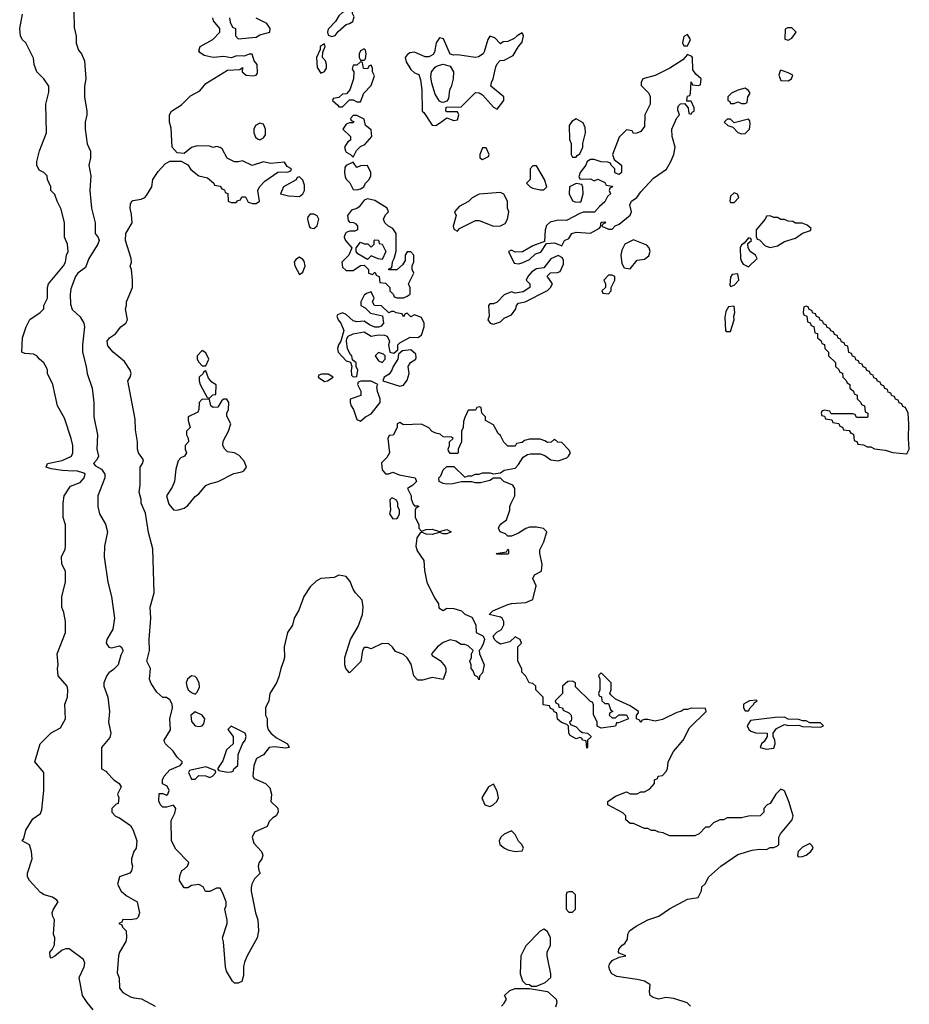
# Model space of a CAD drawing. Header units: inches. Extents: x 2789275 to 2951659, y 860290 to 1033804.
# Tile 298 of 316: x 2903574 to 2908524, y 1023341 to 1028820. Entities that reach past the tile are written whole.
import ezdxf

# ---------------------------------------------------------------- set-up
doc = ezdxf.new("R2010")
doc.units = ezdxf.units.IN
doc.header["$MEASUREMENT"] = 0
doc.layers.add('C9002', color=7, linetype='Continuous')

msp = doc.modelspace()

# ---------------------------------------------------------------- linework, layer by layer
at = {"layer": 'C9002', "color": 2}
for points, elevation in [([(2903874.6, 1028865.4), (2903876.4, 1028776.4), (2903888.4, 1028728.4), (2903888.9, 1028688.9), (2903902, 1028650), (2903918, 1028630), (2903935.3, 1028590), (2903942, 1028490), (2903935.3, 1028450), (2903935.3, 1028390), (2903948, 1028310), (2903948, 1028290), (2903938, 1028250), (2903938, 1028210), (2903948.9, 1028128.9), (2903968.7, 1028088.7), (2903968.9, 1028051.1), (2903959, 1028010), (2903969.2, 1027950), (2903965.2, 1027870), (2903969.2, 1027810), (2903974, 1027770), (2903994, 1027690), (2903994, 1027630), (2904010, 1027608), (2904016, 1027590), (2904009, 1027570), (2903959.3, 1027490), (2903940.2, 1027439.8), (2903897.2, 1027410), (2903884.5, 1027390), (2903858.9, 1027321.1), (2903854, 1027290), (2903857, 1027237), (2903866.3, 1027206.3), (2903910, 1027166), (2903931.5, 1027130), (2903934.7, 1027110), (2903922.9, 1027010), (2903922.9, 1026970), (2903944, 1026890), (2903949, 1026850), (2903978, 1026770), (2903987, 1026690), (2903986.6, 1026610), (2904006.6, 1026510), (2904002.7, 1026430), (2904013.2, 1026390), (2904004, 1026370), (2903985.2, 1026350), (2903996.5, 1026336.5), (2904030, 1026319.3), (2904048, 1026290), (2904047.8, 1026270), (2904009.5, 1026170), (2904009.4, 1026110), (2904017.2, 1026070), (2904051.9, 1026011.9), (2904062.7, 1025970), (2904045.2, 1025890), (2904044, 1025830), (2904064, 1025690), (2904084, 1025610), (2904101.2, 1025490), (2904092.5, 1025427.5), (2904059, 1025370), (2904055.3, 1025350), (2904070, 1025328.7), (2904084.7, 1025324.7), (2904130, 1025336), (2904139, 1025330), (2904149.2, 1025310), (2904136.6, 1025283.4), (2904122, 1025230), (2904096.5, 1025203.5), (2904070, 1025184.7), (2904059, 1025170), (2904042, 1025130), (2904042, 1025110), (2904064, 1025050), (2904074, 1024970), (2904069, 1024910), (2904081.2, 1024850), (2904074.8, 1024825.2), (2904028.7, 1024770), (2904028.7, 1024650), (2904056.4, 1024636.4), (2904058, 1024630), (2904098, 1024590), (2904128, 1024570), (2904138, 1024550), (2904118, 1024510), (2904126, 1024490), (2904122, 1024458), (2904110, 1024454), (2904086, 1024430), (2904086, 1024410), (2904108, 1024388), (2904130, 1024378), (2904190, 1024335.3), (2904205.2, 1024310), (2904225.2, 1024250), (2904222, 1024210), (2904209, 1024190), (2904195.3, 1024150), (2904195.3, 1024130), (2904202, 1024110), (2904196.4, 1024083.6), (2904186, 1024070), (2904129.3, 1024050.7), (2904118, 1024010), (2904138, 1023970), (2904166.3, 1023946.3), (2904228, 1023910), (2904241.2, 1023850), (2904233.6, 1023826.4), (2904223.1, 1023816.9), (2904190, 1023811), (2904148.4, 1023811.6), (2904142, 1023798), (2904126, 1023790), (2904142, 1023782), (2904146, 1023770), (2904166, 1023750), (2904168.7, 1023710), (2904164, 1023690), (2904130, 1023631.3), (2904123.7, 1023610), (2904116.4, 1023516.4), (2904127.3, 1023487.3), (2904128.7, 1023430), (2904147.2, 1023407.2), (2904190, 1023382.7), (2904210, 1023376), (2904251.9, 1023371.9), (2904328.7, 1023330)], 6), ([(2903982, 1023310), (2903948.7, 1023350), (2903924, 1023390), (2903904, 1023490), (2903932.7, 1023550), (2903936, 1023570), (2903928.7, 1023590), (2903850, 1023648.7), (2903830, 1023648.7), (2903810, 1023642), (2903770, 1023608.7), (2903750, 1023598), (2903744, 1023604), (2903742, 1023630), (2903755.3, 1023644.7), (2903768.4, 1023671.6), (2903768.7, 1023710), (2903762, 1023730), (2903768, 1023810), (2903758, 1023830), (2903755.3, 1023850), (2903762, 1023870), (2903788, 1023910), (2903780.4, 1023920.4), (2903756.5, 1023936.5), (2903710, 1023949), (2903690, 1023962), (2903628, 1024030), (2903618, 1024050), (2903618, 1024070), (2903644, 1024150), (2903639, 1024190), (2903628.7, 1024228.7), (2903588, 1024250), (2903596.4, 1024263.6), (2903609, 1024310), (2903646.8, 1024373.2), (2903690, 1024402), (2903698, 1024422), (2903709.2, 1024530), (2903709, 1024630), (2903658, 1024690), (2903688.7, 1024790), (2903750, 1024851.3), (2903800.2, 1024879.8), (2903829.2, 1024930), (2903826, 1025010), (2903839.3, 1025050), (2903842, 1025090), (2903838, 1025110), (2903788.4, 1025168.4), (2903784, 1025210), (2903789, 1025230), (2903782, 1025290), (2903828, 1025410), (2903828, 1025470), (2903820.4, 1025520.4), (2903808.7, 1025550), (2903808, 1025570), (2903808, 1025610), (2903828, 1025690), (2903828, 1025750), (2903808, 1025790), (2903806, 1025830), (2903827.3, 1025872.7), (2903828, 1025890), (2903828.4, 1026008.4), (2903815.3, 1026050), (2903815.3, 1026130), (2903822, 1026170), (2903856.4, 1026223.6), (2903910, 1026244.7), (2903933.2, 1026270), (2903938, 1026290), (2903930, 1026297), (2903890, 1026309.4), (2903870, 1026306.6), (2903811.7, 1026311.7), (2903750, 1026320.9), (2903722, 1026330), (2903729.6, 1026350.4), (2903810, 1026366.4), (2903862.7, 1026390), (2903869.3, 1026410), (2903869.3, 1026449.3), (2903861.2, 1026490), (2903823.1, 1026603.1), (2903784, 1026670), (2903759, 1026790), (2903728.7, 1026850), (2903729, 1026870), (2903724, 1026884), (2903709, 1026910), (2903684, 1026930), (2903669.3, 1026949.3), (2903650, 1026959), (2903602, 1026962), (2903586, 1026970), (2903589, 1027050), (2903609.3, 1027110.7), (2903629.5, 1027150.5), (2903688.7, 1027190), (2903708.7, 1027210), (2903708.7, 1027230), (2903728, 1027270), (2903728.9, 1027328.9), (2903734, 1027350), (2903818, 1027450), (2903829.4, 1027470), (2903835.1, 1027510), (2903843.7, 1027530), (2903839.5, 1027570), (2903823.7, 1027610), (2903823.7, 1027690), (2903805.6, 1027765.6), (2903782, 1027810), (2903770, 1027846), (2903748, 1027870), (2903748, 1027890), (2903728, 1027930), (2903726, 1027950), (2903708.4, 1027968.4), (2903683.1, 1027983.1), (2903668.7, 1028010), (2903669, 1028030), (2903684, 1028090), (2903724, 1028190), (2903719, 1028350), (2903736.4, 1028416.4), (2903735.3, 1028450), (2903708.7, 1028490), (2903668.7, 1028530), (2903655.3, 1028570), (2903650, 1028606), (2903608, 1028690), (2903588, 1028710), (2903578, 1028730), (2903574, 1028770), (2903589.2, 1028850)], 10), ([(2907306, 1023330), (2907288.4, 1023348.4), (2907213.6, 1023373.6), (2907170, 1023379), (2907130, 1023369.2), (2907098, 1023378), (2907082, 1023390), (2907078, 1023410), (2907082, 1023450), (2907074.8, 1023454.8), (2907050, 1023468.7), (2907010, 1023479.3), (2906895.9, 1023495.9), (2906869.6, 1023509.6), (2906858, 1023530), (2906852.7, 1023550), (2906856, 1023564), (2906870, 1023584.7), (2906910, 1023602), (2906946, 1023610), (2906910, 1023626), (2906906, 1023630), (2906907.3, 1023647.3), (2906926, 1023670), (2906940.4, 1023679.6), (2906956.4, 1023703.6), (2906958, 1023730), (2906968, 1023750), (2907004.1, 1023775.9), (2907070, 1023810.8), (2907129.4, 1023830.6), (2907190, 1023871), (2907290, 1023926), (2907350, 1023934), (2907367.3, 1023972.7), (2907370, 1023994), (2907388.4, 1024011.6), (2907408.7, 1024050), (2907475.3, 1024110), (2907570, 1024174.8), (2907650, 1024198.8), (2907690, 1024204.7), (2907730, 1024202), (2907750, 1024214), (2907770, 1024214), (2907790, 1024222), (2907798, 1024230), (2907798, 1024270), (2907808, 1024290), (2907872.5, 1024367.5), (2907877.2, 1024390), (2907853.2, 1024470), (2907830, 1024528), (2907810, 1024538), (2907781, 1024510), (2907750, 1024458), (2907734, 1024450), (2907714, 1024430), (2907714, 1024410), (2907694, 1024390), (2907630, 1024388), (2907590, 1024378), (2907510, 1024378), (2907490, 1024368), (2907470, 1024368), (2907434, 1024350), (2907410, 1024326), (2907390, 1024326), (2907354, 1024290), (2907330, 1024278), (2907190, 1024278), (2907154.6, 1024294.6), (2907130, 1024298), (2907110, 1024308), (2907090, 1024308), (2907070, 1024318), (2907050, 1024318), (2906990, 1024346), (2906970, 1024346), (2906947.3, 1024367.3), (2906946, 1024390), (2906930, 1024406), (2906846, 1024450), (2906846, 1024470), (2906890, 1024498), (2906950, 1024522), (2906970, 1024511.3), (2907010, 1024512), (2907030, 1024522), (2907050, 1024522), (2907080.4, 1024539.6), (2907106, 1024570), (2907106, 1024590), (2907122, 1024598), (2907126, 1024610), (2907150, 1024614), (2907170, 1024634), (2907178, 1024650), (2907182, 1024690), (2907212.5, 1024747.5), (2907265.2, 1024810), (2907300.7, 1024879.3), (2907394, 1024970), (2907390, 1024986), (2907310, 1024988.7), (2907290, 1024982), (2907270, 1024982), (2907252, 1024970), (2907230, 1024964), (2907150, 1024926), (2907110, 1024915.3), (2907070, 1024926), (2907050, 1024926), (2907038, 1024922), (2907030, 1024908), (2907022, 1024922), (2907006, 1024930), (2907006, 1024950), (2907018, 1024962), (2907018, 1024970), (2906970, 1025002), (2906890, 1025038), (2906863.1, 1025063.1), (2906858, 1025070), (2906866, 1025090), (2906866, 1025130), (2906810, 1025186), (2906794, 1025170), (2906802, 1025150), (2906802, 1025090), (2906794, 1025070), (2906798, 1025058), (2906811.6, 1025051.6), (2906814, 1025030), (2906830, 1025014), (2906850, 1025014), (2906862, 1024982), (2906874, 1024970), (2906858, 1024962), (2906854, 1024950), (2906870, 1024934), (2906890, 1024934), (2906908, 1024952), (2906951.1, 1024951.1), (2906962, 1024930), (2906906, 1024906), (2906894, 1024906), (2906890, 1024888), (2906810, 1024878), (2906788, 1024888), (2906788, 1024910), (2906767.3, 1024952.7), (2906767.3, 1025007.3), (2906762, 1025022), (2906750, 1025026), (2906667.3, 1025107.3), (2906666, 1025130), (2906650, 1025138), (2906623.6, 1025136.4), (2906594, 1025110), (2906594, 1025070), (2906554, 1025030), (2906558, 1025018), (2906571.6, 1025011.6), (2906574, 1024994), (2906594, 1024990), (2906598, 1024978), (2906630, 1024962), (2906642, 1024950), (2906644.7, 1024930), (2906642, 1024918), (2906634, 1024910), (2906638, 1024898), (2906670, 1024884.7), (2906690, 1024862), (2906706, 1024854), (2906734, 1024850), (2906752.7, 1024832.7), (2906752.7, 1024827.3), (2906734, 1024810), (2906734, 1024770), (2906730, 1024766), (2906726, 1024806), (2906706, 1024810), (2906702, 1024822), (2906690, 1024826), (2906670, 1024818), (2906636.4, 1024836.4), (2906628.7, 1024848.7), (2906628, 1024888), (2906618, 1024898), (2906588.4, 1024908.4), (2906567.3, 1024927.3), (2906562, 1024962), (2906547.3, 1024967.3), (2906542, 1024982), (2906527.3, 1024987.3), (2906522, 1025002), (2906487.3, 1025007.3), (2906486, 1025050), (2906446, 1025090), (2906446, 1025110), (2906430, 1025126), (2906408.9, 1025128.9), (2906390, 1025166), (2906368.4, 1025188.4), (2906367.3, 1025207.3), (2906346, 1025250), (2906346, 1025330), (2906366, 1025350), (2906358, 1025370), (2906330, 1025386), (2906302, 1025358), (2906250, 1025345.2), (2906230, 1025355.3), (2906215.3, 1025370), (2906208, 1025390), (2906228.9, 1025411.1), (2906254.6, 1025425.4), (2906267.3, 1025452.7), (2906268, 1025470), (2906258, 1025490), (2906250, 1025495.3), (2906186, 1025510), (2906206, 1025530), (2906290, 1025564.7), (2906310, 1025571.3), (2906390, 1025576), (2906430, 1025594), (2906448, 1025670), (2906428.7, 1025710), (2906438, 1025730), (2906478, 1025750), (2906482, 1025790), (2906468, 1025850), (2906468, 1025870), (2906490, 1025914), (2906508, 1025970), (2906488.7, 1025988.7), (2906450, 1025995.3), (2906410, 1025995.3), (2906390.9, 1025989.1), (2906350, 1025962), (2906310, 1025946), (2906290, 1025946), (2906278, 1025958), (2906248, 1025970), (2906238, 1025990), (2906248, 1026010), (2906283.1, 1026036.9), (2906302, 1026090), (2906302, 1026110), (2906308.7, 1026130), (2906328.7, 1026170), (2906328.7, 1026210), (2906318, 1026230), (2906268, 1026250), (2906250, 1026268), (2906210, 1026268), (2906190, 1026255.3), (2906138, 1026242), (2906110, 1026242), (2906090, 1026248.7), (2906031.6, 1026248.4), (2905983.6, 1026236.4), (2905950, 1026235.3), (2905930, 1026238), (2905908.9, 1026248.9), (2905906, 1026270), (2905918, 1026282), (2905930, 1026314), (2905950, 1026334), (2905990, 1026334), (2906050, 1026274), (2906070, 1026282), (2906090, 1026282), (2906108.9, 1026291.1), (2906130, 1026291.3), (2906150, 1026298), (2906190, 1026298), (2906210, 1026292), (2906250, 1026298), (2906270, 1026312), (2906330, 1026324.7), (2906350, 1026344.7), (2906375.3, 1026384.7), (2906400.4, 1026399.6), (2906416.4, 1026403.6), (2906470, 1026404.7), (2906495.3, 1026395.3), (2906530, 1026371.3), (2906570, 1026364.7), (2906618, 1026382), (2906628, 1026390), (2906638, 1026410), (2906630, 1026426), (2906590, 1026466), (2906568.4, 1026468.4), (2906550, 1026486), (2906531.6, 1026468.4), (2906510, 1026466), (2906496.4, 1026476.4), (2906470, 1026486), (2906410, 1026486), (2906382, 1026478), (2906370, 1026466), (2906338, 1026462), (2906330, 1026446), (2906290, 1026446), (2906268.4, 1026468.4), (2906250, 1026506), (2906236.4, 1026516.4), (2906210, 1026566), (2906166, 1026590), (2906166, 1026610), (2906146, 1026630), (2906142, 1026662), (2906130, 1026666), (2906118, 1026662), (2906110, 1026646), (2906070, 1026646), (2906050, 1026606), (2906043.6, 1026583.6), (2906042, 1026550), (2906032, 1026530), (2906032, 1026470), (2906014, 1026430), (2906014, 1026410), (2906010, 1026406), (2905970, 1026406), (2905960.4, 1026420.4), (2905958, 1026430), (2905966, 1026450), (2905966, 1026470), (2905986, 1026490), (2905976.4, 1026496.4), (2905930, 1026498), (2905913.6, 1026513.6), (2905890, 1026518), (2905870, 1026528), (2905850, 1026548), (2905810, 1026568), (2905710, 1026566), (2905690, 1026578), (2905674, 1026570), (2905674, 1026550), (2905651.6, 1026508.4), (2905630, 1026506), (2905622, 1026490), (2905631.3, 1026410), (2905616.9, 1026383.1), (2905586.8, 1026353.2), (2905590, 1026314), (2905610, 1026292), (2905627.3, 1026292.7), (2905650, 1026302), (2905686.4, 1026286.4), (2905774, 1026270), (2905782, 1026250), (2905762, 1026230), (2905732, 1026210), (2905752, 1026170), (2905752.7, 1026152.7), (2905763.6, 1026123.6), (2905770, 1026114), (2905790, 1026114), (2905794, 1026110), (2905778, 1026102), (2905774, 1026090), (2905774, 1026050), (2905794, 1026010), (2905794, 1025990), (2905810, 1025974), (2905836.4, 1025983.6), (2905870, 1025984.7), (2905910, 1025972), (2905950, 1025982), (2905974, 1025970), (2905950, 1025958), (2905930, 1025958), (2905910, 1025966), (2905870, 1025955.3), (2905836.4, 1025956.4), (2905810, 1025968), (2905799.6, 1025960.4), (2905784, 1025936), (2905777.3, 1025890), (2905784.9, 1025864.9), (2905822, 1025810), (2905826, 1025754), (2905838.8, 1025690), (2905882, 1025602), (2905904.7, 1025570), (2905906.4, 1025546.4), (2905930, 1025532), (2905950, 1025544.7), (2905990, 1025544), (2906032, 1025530), (2906051.1, 1025511.1), (2906090, 1025494), (2906111.6, 1025451.6), (2906114, 1025410), (2906151.3, 1025391.3), (2906158.8, 1025378.8), (2906161, 1025370), (2906153.7, 1025346.3), (2906140.7, 1025319.3), (2906131.3, 1025310), (2906132, 1025290), (2906158, 1025230), (2906150, 1025186), (2906132.7, 1025167.3), (2906130, 1025146), (2906122, 1025162), (2906106, 1025170), (2906096.4, 1025196.4), (2906086, 1025210), (2906086, 1025230), (2906078, 1025250), (2906088, 1025270), (2906088, 1025290), (2906098, 1025310), (2906070, 1025335.3), (2906050, 1025342), (2906030, 1025342), (2906001.2, 1025361.2), (2905970, 1025369), (2905930, 1025354), (2905898, 1025330), (2905864.7, 1025290), (2905870, 1025282), (2905914.4, 1025254.4), (2905941, 1025221), (2905946, 1025210), (2905946, 1025190), (2905930, 1025148), (2905870, 1025159), (2905815.3, 1025144.7), (2905790, 1025144), (2905767.8, 1025167.8), (2905752.7, 1025232.7), (2905730, 1025268), (2905710, 1025288), (2905664.7, 1025304.7), (2905648.4, 1025328.4), (2905627.3, 1025347.3), (2905590, 1025348), (2905530, 1025318), (2905510, 1025326), (2905490, 1025326), (2905482, 1025310), (2905472.7, 1025247.3), (2905410, 1025186), (2905388.7, 1025210), (2905384, 1025230), (2905384, 1025270), (2905415.3, 1025370), (2905456.5, 1025443.5), (2905481.2, 1025510), (2905485.2, 1025550), (2905479, 1025590), (2905442, 1025630), (2905428.7, 1025650), (2905413.6, 1025693.6), (2905390, 1025722), (2905350, 1025728), (2905323.6, 1025716.4), (2905250, 1025709.2), (2905224.5, 1025695.5), (2905190, 1025664), (2905154.8, 1025610), (2905126.4, 1025533.6), (2905102, 1025490), (2905091.3, 1025450), (2905064.7, 1025410), (2905046, 1025330), (2905046.8, 1025270), (2905042.8, 1025250), (2905026.8, 1025210), (2905016.8, 1025163.2), (2905002.8, 1025130), (2904966, 1025070), (2904961, 1025030), (2904942, 1024990), (2904942, 1024950), (2904951.1, 1024931.1), (2904951.3, 1024890), (2904956, 1024870), (2904971.3, 1024850), (2905003.8, 1024823.8), (2905064.7, 1024790), (2905074, 1024770), (2905054.8, 1024765.2), (2904990, 1024774), (2904962, 1024770), (2904931, 1024729), (2904890.8, 1024709.2), (2904877.3, 1024670), (2904871.3, 1024610), (2904878, 1024598), (2904942, 1024570), (2904965.4, 1024545.4), (2904976, 1024510), (2904972, 1024470), (2905010, 1024432), (2905011.3, 1024410), (2905002, 1024390), (2904982, 1024378), (2904962, 1024358), (2904951.3, 1024330), (2904881.3, 1024298.7), (2904866.8, 1024270), (2904877.1, 1024237.1), (2904918.8, 1024190), (2904926, 1024170), (2904921, 1024150), (2904906.8, 1024130), (2904901, 1024110), (2904904.7, 1024084.7), (2904912, 1024070), (2904880.7, 1024039.3), (2904866, 1024010), (2904862.8, 1023990), (2904862.8, 1023970), (2904886, 1023850), (2904898.8, 1023810), (2904902.8, 1023750), (2904896, 1023710), (2904838.8, 1023610), (2904824.5, 1023575.5), (2904818.8, 1023550), (2904819.8, 1023500.2), (2904810, 1023468), (2904790, 1023458), (2904770, 1023458), (2904758, 1023470), (2904725.6, 1023525.6), (2904719, 1023550), (2904708.4, 1023688.4), (2904702, 1023710), (2904728.7, 1023790), (2904728.7, 1023810), (2904715.3, 1023870), (2904722, 1023890), (2904722, 1023910), (2904703.1, 1023963.1), (2904690, 1023986), (2904670, 1023986), (2904631.1, 1023968.9), (2904608, 1023968), (2904594.6, 1023994.6), (2904570, 1024008), (2904530, 1024002), (2904510, 1023988.7), (2904490, 1023988.7), (2904464, 1024030), (2904464.7, 1024055.3), (2904475.3, 1024084.7), (2904490, 1024092), (2904508, 1024110), (2904515.3, 1024130), (2904443.1, 1024203.1), (2904418, 1024250), (2904416.4, 1024363.6), (2904436.5, 1024403.5), (2904442, 1024430), (2904430, 1024448), (2904390, 1024438), (2904370, 1024438), (2904358, 1024450), (2904348.9, 1024471.1), (2904350, 1024514), (2904370, 1024514), (2904390, 1024504.7), (2904398, 1024510), (2904406, 1024530), (2904394, 1024554), (2904368, 1024568), (2904368, 1024590), (2904378, 1024610), (2904410, 1024644.7), (2904466, 1024670), (2904478, 1024682), (2904478, 1024690), (2904450, 1024715.3), (2904428.7, 1024750), (2904386, 1024790), (2904380.4, 1024800.4), (2904378, 1024810), (2904412.5, 1024867.5), (2904409, 1024930), (2904424, 1024990), (2904422, 1025010), (2904410, 1025035.3), (2904390, 1025048), (2904370, 1025048), (2904337.2, 1025077.2), (2904306, 1025126), (2904297.2, 1025150), (2904301.2, 1025210), (2904282, 1025250), (2904297, 1025310), (2904294.5, 1025370), (2904303.7, 1025490), (2904300.9, 1025550), (2904322.7, 1025630), (2904315.3, 1025875.3), (2904290, 1025966), (2904273.6, 1026073.6), (2904249, 1026130), (2904249, 1026150), (2904238, 1026190), (2904244, 1026230), (2904244, 1026330), (2904258, 1026350), (2904262, 1026370), (2904235.3, 1026410), (2904229.2, 1026430), (2904229.2, 1026470), (2904218, 1026538), (2904216.5, 1026596.5), (2904175.3, 1026810), (2904188.9, 1026831.1), (2904194, 1026850), (2904189.2, 1026870), (2904158, 1026918), (2904094, 1026970), (2904064.8, 1027004.8), (2904061.2, 1027030), (2904074, 1027050), (2904107.6, 1027072.4), (2904137.2, 1027110), (2904164, 1027130), (2904174, 1027150), (2904162, 1027210), (2904168.7, 1027230), (2904169, 1027250), (2904202, 1027330), (2904202, 1027370), (2904195.3, 1027430), (2904189, 1027449), (2904195.3, 1027470), (2904194, 1027490), (2904162, 1027590), (2904164, 1027630), (2904199.3, 1027690), (2904196.5, 1027736.5), (2904189, 1027770), (2904190, 1027794), (2904198, 1027810), (2904205.6, 1027814.4), (2904250, 1027820.7), (2904270, 1027830.8), (2904279.1, 1027840.9), (2904309, 1027890), (2904315.3, 1027930), (2904345.2, 1027974.8), (2904383.1, 1028016.9), (2904410, 1028032), (2904471.6, 1028031.6), (2904510, 1028012), (2904525.4, 1027985.4), (2904570, 1027951.3), (2904619.6, 1027939.6), (2904654, 1027910), (2904658, 1027898), (2904690, 1027894), (2904698, 1027878), (2904712.7, 1027872.7), (2904718, 1027858), (2904732.7, 1027852.7), (2904734, 1027810), (2904750, 1027802), (2904778, 1027802), (2904787.3, 1027812.7), (2904802, 1027818), (2904810, 1027834), (2904830, 1027834), (2904844.7, 1027804.7), (2904870, 1027796), (2904890, 1027796), (2904908.7, 1027810), (2904899, 1027870), (2904908.7, 1027890), (2904938.6, 1027921.4), (2905010, 1027972), (2905067.3, 1027972.7), (2905082, 1027978), (2905086, 1027990), (2905063.1, 1028003.1), (2905047.3, 1028027.3), (2904970, 1028019), (2904930, 1028028.7), (2904868, 1028008), (2904814.6, 1028034.6), (2904790, 1028028), (2904768.4, 1028028.4), (2904728.9, 1028048.9), (2904700.2, 1028100.2), (2904690, 1028108.7), (2904670, 1028114), (2904650, 1028108.7), (2904630, 1028115.3), (2904562, 1028118), (2904530, 1028108.7), (2904490, 1028075.3), (2904450, 1028078), (2904422, 1028110), (2904416.5, 1028216.5), (2904408, 1028250), (2904408, 1028290), (2904418, 1028310), (2904474.2, 1028345.8), (2904524.2, 1028395.8), (2904577, 1028423), (2904610, 1028464.7), (2904730, 1028538), (2904798, 1028542), (2904814, 1028554), (2904812, 1028530), (2904834, 1028510), (2904873.2, 1028506.8), (2904888.9, 1028511.1), (2904898, 1028522), (2904895.3, 1028570), (2904878, 1028590), (2904867.3, 1028627.3), (2904850, 1028628), (2904823.6, 1028616.4), (2904782, 1028618), (2904750, 1028608), (2904710, 1028614), (2904650, 1028609), (2904601.2, 1028621.2), (2904576.4, 1028636.4), (2904570, 1028646), (2904578, 1028670), (2904648, 1028710), (2904688, 1028750), (2904688, 1028770), (2904653.2, 1028813.2), (2904648.7, 1028830)], 2), ([(2904742, 1028830), (2904745.4, 1028805.4), (2904758, 1028778), (2904774, 1028770), (2904774, 1028730), (2904790, 1028714), (2904890, 1028722), (2904910, 1028736), (2904966, 1028750), (2904968, 1028770), (2904950, 1028798), (2904890, 1028828.7)], 2), ([(2906254, 1023330), (2906270, 1023346), (2906282, 1023370), (2906272, 1023390), (2906302, 1023418), (2906330, 1023428.7), (2906410, 1023429), (2906510, 1023412.3), (2906559, 1023370), (2906562, 1023350), (2906554.6, 1023325.4)], 6)]:
    msp.add_lwpolyline(points, dxfattribs=dict(at, elevation=elevation))
for points, elevation in [([(2905390, 1028868.7), (2905370, 1028859), (2905350, 1028842), (2905330.9, 1028809.1), (2905290, 1028766), (2905286, 1028750), (2905290, 1028734), (2905310, 1028726), (2905330, 1028731.3), (2905346, 1028754), (2905390, 1028792), (2905410, 1028798), (2905428, 1028810), (2905435.3, 1028835.3), (2905426, 1028854), (2905426, 1028866)], 2), ([(2907845.4, 1028774.6), (2907832.7, 1028767.3), (2907832, 1028712), (2907850, 1028706), (2907870, 1028716), (2907895.3, 1028750), (2907870, 1028774)], 2), ([(2906370, 1028746), (2906342, 1028730), (2906325.4, 1028714.6), (2906290, 1028698), (2906263.6, 1028696.4), (2906250, 1028686), (2906218, 1028718), (2906190, 1028728), (2906178, 1028710), (2906158.8, 1028641.2), (2906152, 1028630), (2906126.4, 1028613.6), (2906110, 1028609.2), (2906010, 1028624), (2905990, 1028622), (2905968.4, 1028628.4), (2905932.7, 1028712.7), (2905910, 1028718), (2905891.3, 1028690), (2905882, 1028638), (2905874, 1028626), (2905861.4, 1028618.6), (2905850, 1028613.2), (2905830, 1028613.2), (2905770, 1028639.5), (2905744.9, 1028635.1), (2905730, 1028624), (2905718.8, 1028610), (2905725.2, 1028585.2), (2905750, 1028542), (2905770, 1028524.7), (2905794.4, 1028514.4), (2905804.5, 1028484.5), (2905810.8, 1028430), (2905814, 1028310), (2905823.6, 1028303.6), (2905870, 1028232), (2905890, 1028231.3), (2905910, 1028244.7), (2905950, 1028274), (2905990, 1028258), (2906010, 1028262), (2906018, 1028290), (2906010, 1028306), (2905950, 1028306), (2905946, 1028310), (2905947.3, 1028332.7), (2906030, 1028334), (2906110, 1028414), (2906130, 1028412), (2906150, 1028402), (2906210, 1028332), (2906230, 1028322), (2906268.7, 1028370), (2906268.7, 1028390), (2906195.3, 1028450), (2906199, 1028470), (2906209.3, 1028490.7), (2906223.1, 1028556.9), (2906230, 1028574), (2906247.3, 1028592.7), (2906270, 1028594), (2906320.4, 1028619.6), (2906348.7, 1028671.3), (2906370, 1028694), (2906378, 1028730)], 2), ([(2907290, 1028738), (2907270, 1028726), (2907262, 1028690), (2907270, 1028674), (2907290, 1028674), (2907306, 1028710)], 2), ([(2905270, 1028686), (2905246.8, 1028670), (2905245.4, 1028654.6), (2905226, 1028610), (2905230, 1028554), (2905250, 1028522), (2905270, 1028532), (2905282, 1028550), (2905282, 1028570), (2905275.3, 1028590), (2905258, 1028610), (2905260.4, 1028639.6), (2905274, 1028670)], 2), ([(2905490, 1028658), (2905470, 1028646), (2905462, 1028630), (2905462, 1028610), (2905470, 1028594), (2905490, 1028594), (2905498, 1028602), (2905502, 1028630), (2905498, 1028650)], 2), ([(2905470, 1028586), (2905450, 1028566), (2905430, 1028566), (2905424.7, 1028544.7), (2905434, 1028530), (2905432, 1028490), (2905411.6, 1028428.4), (2905392.7, 1028407.3), (2905370, 1028406), (2905350, 1028386), (2905318, 1028382), (2905314, 1028370), (2905344.7, 1028344.7), (2905350, 1028334), (2905370, 1028334), (2905410, 1028374), (2905430, 1028374), (2905450, 1028362), (2905470, 1028362), (2905489, 1028411), (2905530, 1028454), (2905547.3, 1028507.3), (2905538, 1028530), (2905538, 1028550), (2905530, 1028566), (2905518, 1028562), (2905510, 1028546), (2905487.3, 1028547.3), (2905482, 1028582)], 2), ([(2907290, 1028626), (2907263.6, 1028596.4), (2907192, 1028550), (2907110.7, 1028509.3), (2907042, 1028490), (2907032, 1028470), (2907032.7, 1028452.7), (2907074, 1028410), (2907082, 1028390), (2907082, 1028350), (2907052, 1028290), (2907050, 1028226), (2907030, 1028198), (2907007.3, 1028187.3), (2906990, 1028186), (2906982, 1028202), (2906950, 1028206), (2906910, 1028166), (2906872, 1028070), (2906882, 1028042), (2906922, 1028010), (2906922, 1027970), (2906910, 1027958), (2906890, 1027966), (2906886, 1027970), (2906886, 1027990), (2906866, 1028010), (2906862, 1028022), (2906847.3, 1028027.3), (2906808.9, 1028028.9), (2906770, 1028042), (2906750, 1028042), (2906732, 1028030), (2906724.7, 1028010), (2906692, 1027970), (2906684.7, 1027944.7), (2906692.7, 1027932.7), (2906750, 1027934), (2906770, 1027922), (2906790, 1027932), (2906830, 1027914), (2906838, 1027898), (2906870, 1027894), (2906872, 1027890), (2906858, 1027882), (2906854, 1027870), (2906862, 1027850), (2906844.7, 1027835.3), (2906830, 1027806), (2906799.6, 1027780.4), (2906771.6, 1027748.4), (2906710, 1027748), (2906690, 1027742), (2906616.9, 1027703.1), (2906570, 1027704), (2906526.4, 1027693.6), (2906506, 1027674), (2906498, 1027650), (2906494, 1027586), (2906430, 1027562), (2906371.6, 1027528.4), (2906330, 1027526), (2906310, 1027538), (2906294, 1027530), (2906324.7, 1027464.7), (2906350, 1027461), (2906370, 1027466.8), (2906410, 1027484.7), (2906444, 1027516), (2906473.6, 1027526.4), (2906506, 1027574), (2906550, 1027578), (2906590, 1027562), (2906606, 1027590), (2906630, 1027602), (2906646, 1027630), (2906670, 1027638), (2906750, 1027631.3), (2906800.4, 1027659.6), (2906808, 1027670), (2906808, 1027690), (2906812.7, 1027692.7), (2906830, 1027694), (2906834, 1027690), (2906818, 1027682), (2906814, 1027670), (2906850, 1027654), (2906870, 1027654), (2906887.3, 1027672.7), (2906910, 1027682), (2906970, 1027732), (2906979, 1027750), (2906968.7, 1027790), (2906978, 1027810), (2907008.7, 1027830), (2907030, 1027862), (2907101.5, 1027938.5), (2907172.7, 1027987.3), (2907197.2, 1028030), (2907214, 1028070), (2907221.2, 1028110), (2907205.2, 1028170), (2907202, 1028210), (2907230, 1028274), (2907246, 1028290), (2907236.4, 1028316.4), (2907235.3, 1028330), (2907240.2, 1028339.8), (2907250, 1028352), (2907274, 1028354), (2907294, 1028330), (2907298, 1028298), (2907310, 1028294), (2907315.3, 1028304.7), (2907326, 1028310), (2907326, 1028330), (2907310, 1028366), (2907286, 1028366), (2907287.3, 1028387.3), (2907290, 1028394), (2907302, 1028398), (2907306, 1028410), (2907310, 1028474), (2907318, 1028458), (2907350, 1028454), (2907362, 1028458), (2907366, 1028490), (2907336.4, 1028516.4), (2907320.4, 1028540.4), (2907318, 1028610), (2907314.6, 1028614.6)], 2), ([(2905930, 1028358), (2905920.4, 1028360.4), (2905910, 1028366), (2905900.2, 1028380.2), (2905886, 1028406), (2905866.6, 1028466.6), (2905861.5, 1028501.5), (2905865.2, 1028530), (2905885.1, 1028554.9), (2905897, 1028563), (2905930, 1028571.3), (2905970, 1028561), (2905987.3, 1028530), (2905986.8, 1028490), (2905974.8, 1028445.2), (2905966, 1028430), (2905959.6, 1028380.4), (2905950, 1028366)], 2), ([(2907810, 1028538), (2907804.7, 1028535.3), (2907798, 1028510), (2907810, 1028482), (2907850, 1028478.8), (2907868.7, 1028490), (2907875.3, 1028510), (2907850, 1028524)], 2), ([(2907610, 1028438), (2907570, 1028428), (2907534, 1028410), (2907514, 1028390), (2907514, 1028370), (2907524.7, 1028364.7), (2907530, 1028354), (2907550, 1028354), (2907570, 1028362), (2907590, 1028354), (2907610, 1028354), (2907622, 1028358), (2907626, 1028390), (2907638, 1028410), (2907630, 1028426)], 2), ([(2905450, 1028286), (2905430, 1028286), (2905414, 1028270), (2905418, 1028258), (2905432.7, 1028252.7), (2905430, 1028246), (2905410, 1028246), (2905390, 1028238), (2905372, 1028210), (2905414, 1028170), (2905414, 1028150), (2905399.6, 1028140.4), (2905381, 1028110), (2905386, 1028090), (2905390, 1028082), (2905414, 1028070), (2905430, 1028054), (2905448.9, 1028091.1), (2905470, 1028114), (2905494.6, 1028125.4), (2905534, 1028170), (2905530, 1028206), (2905498, 1028230), (2905490, 1028266)], 2), ([(2906670, 1028268), (2906646, 1028254), (2906632, 1028230), (2906632.7, 1028152.7), (2906642, 1028130), (2906642, 1028070), (2906650, 1028054), (2906670, 1028054), (2906675.3, 1028064.7), (2906690, 1028074), (2906708, 1028110), (2906708, 1028130), (2906722, 1028190), (2906720.4, 1028220.4), (2906710, 1028246)], 2), ([(2907630, 1028266), (2907550, 1028246), (2907530, 1028266), (2907510, 1028266), (2907494, 1028250), (2907514, 1028230), (2907542, 1028222), (2907570, 1028192), (2907590, 1028184.7), (2907610, 1028186), (2907634, 1028210), (2907639, 1028239), (2907636.4, 1028256.4)], 2), ([(2904910, 1028244), (2904886, 1028230), (2904876, 1028210), (2904876, 1028190), (2904886.4, 1028166.4), (2904896.9, 1028156.9), (2904910, 1028151.3), (2904930, 1028162), (2904942, 1028178), (2904941.2, 1028210), (2904930, 1028238)], 2), ([(2906170, 1028106), (2906150, 1028106), (2906134, 1028070), (2906134, 1028050), (2906150, 1028042), (2906182, 1028058), (2906186, 1028070)], 2), ([(2905430, 1028026), (2905391.1, 1028008.9), (2905382.8, 1027997.2), (2905380.7, 1027970), (2905385.5, 1027945.5), (2905390, 1027932), (2905411.3, 1027911.3), (2905430, 1027874), (2905450, 1027872), (2905470, 1027878), (2905488, 1027890), (2905498, 1027910), (2905518, 1027930), (2905528, 1027950), (2905528.7, 1027970), (2905510, 1028008), (2905470, 1028006), (2905450, 1027998)], 2), ([(2906450, 1028006), (2906430, 1028006), (2906414, 1027990), (2906414, 1027930), (2906394, 1027910), (2906414, 1027890), (2906430, 1027882), (2906470, 1027872), (2906490, 1027872), (2906508, 1027890), (2906494, 1027930)], 2), ([(2905130, 1027946), (2905118, 1027942), (2905111.6, 1027928.4), (2905042, 1027890), (2905024.7, 1027850), (2905070, 1027839.1), (2905130, 1027836), (2905148.7, 1027850), (2905159, 1027870), (2905158, 1027898), (2905150, 1027926)], 2), ([(2906670, 1027908), (2906634, 1027890), (2906631.3, 1027850), (2906650, 1027812), (2906665.4, 1027805.4), (2906690, 1027804.7), (2906698, 1027810), (2906708.7, 1027850), (2906707.3, 1027887.3), (2906702, 1027902)], 2), ([(2905510, 1027822), (2905490, 1027815.3), (2905462, 1027778), (2905450, 1027768.7), (2905420.7, 1027759.3), (2905398, 1027730), (2905402, 1027702), (2905410, 1027692), (2905431.1, 1027691.1), (2905443.6, 1027683.6), (2905454, 1027670), (2905454, 1027650), (2905438, 1027642), (2905410, 1027642), (2905390, 1027635.3), (2905381.4, 1027618.6), (2905378.8, 1027610), (2905386, 1027590), (2905422, 1027550), (2905404.7, 1027510), (2905366, 1027470), (2905370, 1027442), (2905390, 1027424.7), (2905430, 1027424.7), (2905470, 1027452), (2905490, 1027454), (2905514, 1027430), (2905514, 1027410), (2905538, 1027402), (2905547.3, 1027412.7), (2905552.7, 1027412.7), (2905558, 1027398), (2905574, 1027390), (2905578, 1027358), (2905610, 1027354), (2905634, 1027330), (2905634, 1027310), (2905654, 1027290), (2905658, 1027278), (2905672.7, 1027272.7), (2905710, 1027272), (2905730, 1027282), (2905747.3, 1027292.7), (2905747.3, 1027327.3), (2905738, 1027350), (2905768, 1027410), (2905758, 1027430), (2905758, 1027450), (2905767.3, 1027472.7), (2905768, 1027510), (2905750, 1027528), (2905730, 1027528), (2905718, 1027510), (2905719.6, 1027480.4), (2905703.6, 1027456.4), (2905671.6, 1027428.4), (2905627.3, 1027427.3), (2905627.3, 1027432.7), (2905642, 1027438), (2905647.3, 1027452.7), (2905648.4, 1027471.6), (2905658, 1027490), (2905668.4, 1027531.6), (2905668.7, 1027550), (2905668, 1027630), (2905650, 1027658), (2905626, 1027670), (2905606, 1027690), (2905598, 1027710), (2905610, 1027734), (2905626, 1027750), (2905618, 1027770), (2905550, 1027814)], 2), ([(2906250, 1027858), (2906130, 1027848.7), (2906091.6, 1027828.4), (2906071.6, 1027808.4), (2906019.6, 1027780.4), (2905994, 1027750), (2906002, 1027730), (2905986, 1027670), (2905990, 1027654), (2906010, 1027642), (2906022, 1027658), (2906110, 1027702), (2906130, 1027702), (2906210, 1027671.3), (2906248.4, 1027671.6), (2906274.6, 1027685.4), (2906288, 1027710), (2906295.3, 1027750), (2906288.7, 1027770), (2906288, 1027810), (2906268.4, 1027848.4)], 2), ([(2907550, 1027855.3), (2907530, 1027838), (2907526, 1027810), (2907530, 1027802), (2907550, 1027802), (2907575.3, 1027830), (2907568.4, 1027848.4)], 2), ([(2905210, 1027738), (2905190, 1027738), (2905178, 1027722), (2905176, 1027710), (2905184.7, 1027670), (2905190, 1027662), (2905210, 1027658), (2905230, 1027672), (2905239, 1027710), (2905230, 1027728)], 2), ([(2907750, 1027728), (2907730, 1027726), (2907722, 1027710), (2907671.3, 1027650), (2907672.7, 1027612.7), (2907678, 1027598), (2907690, 1027594), (2907722, 1027562), (2907750, 1027551.3), (2907790, 1027562), (2907830, 1027584.7), (2907890, 1027604.7), (2907930, 1027632), (2907973.6, 1027646.4), (2907978, 1027658), (2907956.4, 1027676.4), (2907927.3, 1027687.3), (2907890, 1027688), (2907876.4, 1027696.4), (2907850, 1027698), (2907830, 1027708), (2907810, 1027708), (2907790, 1027718), (2907770, 1027718)], 2), ([(2907630, 1027606), (2907604.7, 1027575.3), (2907590, 1027566), (2907582, 1027550), (2907584.7, 1027490), (2907590, 1027474), (2907599.6, 1027459.6), (2907630, 1027444.7), (2907678, 1027490), (2907668, 1027510), (2907638, 1027530), (2907628, 1027550), (2907626, 1027574), (2907646, 1027590), (2907642, 1027602)], 2), ([(2905590, 1027486), (2905568.4, 1027488.4), (2905530, 1027506), (2905510, 1027486), (2905456.4, 1027516.4), (2905446, 1027530), (2905446, 1027550), (2905470, 1027582), (2905490, 1027572), (2905512, 1027572), (2905530, 1027554), (2905546, 1027570), (2905546, 1027590), (2905550, 1027594), (2905570, 1027592), (2905574, 1027574), (2905591.1, 1027571.1), (2905612, 1027530)], 2), ([(2906990, 1027595.3), (2906942, 1027570), (2906923.6, 1027536.4), (2906918, 1027510), (2906923.6, 1027463.6), (2906938, 1027438), (2906970, 1027434), (2907010, 1027482), (2907050, 1027487.3), (2907074, 1027506), (2907082.7, 1027530), (2907077.2, 1027550), (2907064.1, 1027564.1)], 2), ([(2905130, 1027498), (2905110, 1027486), (2905102, 1027470), (2905104.7, 1027450), (2905130, 1027402), (2905150, 1027414), (2905162, 1027450), (2905156.4, 1027476.4), (2905150, 1027486)], 2), ([(2906570, 1027508), (2906530, 1027488), (2906490, 1027438), (2906450, 1027434), (2906423.5, 1027416.5), (2906401, 1027390), (2906392, 1027370), (2906412, 1027350), (2906412, 1027330), (2906375.3, 1027304.7), (2906330, 1027298), (2906310, 1027306), (2906270, 1027288), (2906230, 1027248), (2906210, 1027238), (2906190, 1027238), (2906182, 1027230), (2906186, 1027170), (2906178, 1027150), (2906191.1, 1027131.1), (2906210, 1027126), (2906250, 1027138), (2906270, 1027158), (2906310, 1027178), (2906335.3, 1027210), (2906338, 1027230), (2906350, 1027242), (2906386, 1027250), (2906510, 1027312), (2906528, 1027330), (2906538, 1027350), (2906508.4, 1027391.6), (2906528.4, 1027411.6), (2906567.3, 1027412.7), (2906582, 1027418), (2906600.4, 1027459.6), (2906600.4, 1027480.4), (2906594.6, 1027494.6)], 2), ([(2906870, 1027398), (2906850, 1027398), (2906824.7, 1027370), (2906834, 1027350), (2906834, 1027330), (2906814, 1027310), (2906818, 1027298), (2906850, 1027294), (2906866, 1027310), (2906866, 1027330), (2906886, 1027370), (2906886, 1027390)], 2), ([(2907570, 1027406), (2907538, 1027402), (2907530, 1027386), (2907524.7, 1027344.7), (2907530, 1027334), (2907550, 1027342), (2907575.3, 1027370)], 2), ([(2905530, 1027306), (2905503.6, 1027296.4), (2905490, 1027286), (2905472, 1027250), (2905472, 1027230), (2905496, 1027216), (2905526.8, 1027186.8), (2905592, 1027172), (2905598, 1027130), (2905585.4, 1027114.6), (2905570, 1027108.7), (2905550, 1027109), (2905520.9, 1027120.9), (2905490, 1027142), (2905450, 1027139), (2905430, 1027144), (2905390, 1027179), (2905370, 1027188.7), (2905342.8, 1027177.2), (2905338, 1027170), (2905346, 1027150), (2905361, 1027130), (2905378, 1027090), (2905361, 1027030), (2905347.3, 1027010), (2905342.8, 1026990), (2905346, 1026970), (2905390, 1026922), (2905414, 1026914), (2905422, 1026890), (2905418, 1026870), (2905421, 1026841), (2905430, 1026832), (2905450, 1026834), (2905455.3, 1026870), (2905446, 1026890), (2905446, 1026910), (2905426, 1026926), (2905422, 1026950), (2905415.1, 1026955.1), (2905398, 1026990), (2905393.2, 1027030), (2905394.6, 1027045.4), (2905402, 1027058), (2905429.1, 1027070.9), (2905490, 1027082.8), (2905530, 1027058.8), (2905570, 1027066), (2905604.7, 1027064.7), (2905618, 1027058), (2905631.6, 1027031.6), (2905626, 1027010), (2905634, 1026970), (2905655.3, 1026964.7), (2905678, 1026982), (2905678, 1027010), (2905690, 1027022), (2905746.3, 1027053.7), (2905790, 1027051.3), (2905810, 1027064.7), (2905824, 1027110), (2905824, 1027130), (2905810, 1027162), (2905770, 1027178), (2905750, 1027166), (2905730, 1027186), (2905718, 1027182), (2905710, 1027166), (2905702, 1027182), (2905668.4, 1027188.4), (2905656.4, 1027196.4), (2905643.6, 1027196.4), (2905628.4, 1027188.4), (2905587.3, 1027227.3), (2905548.7, 1027228.7), (2905538, 1027250), (2905546, 1027270)], 2), ([(2907550, 1027226), (2907518, 1027222), (2907503.6, 1027196.4), (2907496.9, 1027163.1), (2907502, 1027090), (2907505.4, 1027085.4), (2907530, 1027084.7), (2907549, 1027150), (2907548, 1027170), (2907553.2, 1027190)], 2), ([(2907950, 1027226), (2907938, 1027222), (2907934, 1027190), (2907938, 1027178), (2907954, 1027170), (2907958, 1027138), (2907972.7, 1027132.7), (2907978, 1027118), (2907992.7, 1027112.7), (2907998, 1027078), (2908012.7, 1027072.7), (2908014, 1027050), (2908032.7, 1027032.7), (2908038, 1027018), (2908052.7, 1027012.7), (2908054, 1026990), (2908074, 1026970), (2908074, 1026950), (2908112.7, 1026912.7), (2908114, 1026890), (2908132.7, 1026872.7), (2908138, 1026858), (2908152.7, 1026852.7), (2908154, 1026830), (2908172.7, 1026812.7), (2908178, 1026798), (2908194, 1026790), (2908194, 1026770), (2908212.7, 1026752.7), (2908218, 1026738), (2908234, 1026730), (2908234, 1026710), (2908254, 1026690), (2908258, 1026678), (2908274, 1026670), (2908278, 1026638), (2908294, 1026630), (2908294, 1026610), (2908290, 1026606), (2908230, 1026606), (2908222, 1026622), (2908210, 1026626), (2908090, 1026626), (2908082, 1026642), (2908050, 1026646), (2908038, 1026642), (2908034, 1026630), (2908038, 1026618), (2908052.7, 1026612.7), (2908058, 1026598), (2908092.7, 1026592.7), (2908098, 1026578), (2908132.7, 1026572.7), (2908138, 1026558), (2908152.7, 1026552.7), (2908158, 1026538), (2908190, 1026534), (2908198, 1026518), (2908212.7, 1026512.7), (2908218, 1026478), (2908232.7, 1026472.7), (2908238, 1026458), (2908270, 1026454), (2908290, 1026442), (2908310, 1026442), (2908330, 1026432), (2908390, 1026424.7), (2908431.6, 1026411.6), (2908510, 1026404.7), (2908524, 1026430), (2908519, 1026490), (2908522, 1026570), (2908518, 1026630), (2908502, 1026662), (2908487.3, 1026667.3), (2908482, 1026682), (2908467.3, 1026687.3), (2908462, 1026702), (2908447.3, 1026707.3), (2908442, 1026722), (2908427.3, 1026727.3), (2908422, 1026742), (2908407.3, 1026747.3), (2908402, 1026762), (2908387.3, 1026767.3), (2908382, 1026782), (2908367.3, 1026787.3), (2908362, 1026802), (2908347.3, 1026807.3), (2908342, 1026822), (2908327.3, 1026827.3), (2908322, 1026842), (2908307.3, 1026847.3), (2908302, 1026862), (2908287.3, 1026867.3), (2908282, 1026882), (2908267.3, 1026887.3), (2908262, 1026902), (2908247.3, 1026907.3), (2908242, 1026922), (2908227.3, 1026927.3), (2908222, 1026942), (2908207.3, 1026947.3), (2908202, 1026962), (2908187.3, 1026967.3), (2908182, 1027002), (2908167.3, 1027007.3), (2908162, 1027022), (2908147.3, 1027027.3), (2908142, 1027042), (2908127.3, 1027047.3), (2908122, 1027062), (2908107.3, 1027067.3), (2908102, 1027082), (2908087.3, 1027087.3), (2908082, 1027102), (2908067.3, 1027107.3), (2908062, 1027122), (2908047.3, 1027127.3), (2908042, 1027142), (2908027.3, 1027147.3), (2908022, 1027162), (2908007.3, 1027167.3), (2908002, 1027182), (2907987.3, 1027187.3), (2907982, 1027202), (2907967.3, 1027207.3), (2907962, 1027222)], 2), ([(2904590, 1026978), (2904562, 1026950), (2904562, 1026930), (2904570, 1026914), (2904590, 1026894), (2904610, 1026894), (2904626, 1026930), (2904610, 1026966)], 2), ([(2905570, 1026968), (2905552, 1026950), (2905570, 1026922), (2905590, 1026912), (2905608, 1026930), (2905608, 1026950), (2905599, 1026959)], 2), ([(2905750, 1026982), (2905703.6, 1026976.4), (2905682, 1026958), (2905678, 1026930), (2905651.3, 1026890), (2905644.7, 1026870), (2905630, 1026848), (2905602, 1026830), (2905594, 1026810), (2905690, 1026781), (2905710, 1026786), (2905730, 1026814), (2905742, 1026850), (2905735.3, 1026890), (2905748.9, 1026911.1), (2905778, 1026930), (2905780.4, 1026939.6), (2905778, 1026958)], 2), ([(2904610, 1026866), (2904598, 1026862), (2904594, 1026850), (2904572, 1026830), (2904572, 1026810), (2904578, 1026790), (2904618, 1026718), (2904630, 1026714), (2904648.4, 1026731.6), (2904666, 1026734), (2904667.3, 1026787.3), (2904643.1, 1026803.1), (2904624, 1026824)], 2), ([(2905290, 1026848), (2905252.7, 1026847.3), (2905238, 1026842), (2905234, 1026830), (2905270, 1026806.8), (2905286, 1026810), (2905318, 1026830)], 2), ([(2905530, 1026808.7), (2905472.7, 1026807.3), (2905458, 1026802), (2905454, 1026790), (2905471.6, 1026751.6), (2905471.6, 1026728.4), (2905412.7, 1026707.3), (2905412, 1026690), (2905418, 1026670), (2905432, 1026650), (2905450, 1026594), (2905470, 1026584.7), (2905498, 1026610), (2905530, 1026626), (2905579, 1026690), (2905579, 1026710), (2905564, 1026750), (2905562, 1026778), (2905566, 1026790)], 2), ([(2904710, 1026708), (2904699.6, 1026700.4), (2904676, 1026664), (2904650, 1026662), (2904638, 1026670), (2904630, 1026706), (2904590, 1026708), (2904572, 1026690), (2904571.3, 1026650), (2904564.7, 1026635.3), (2904512, 1026610), (2904512, 1026590), (2904522, 1026550), (2904502, 1026530), (2904502, 1026510), (2904511.6, 1026491.6), (2904514, 1026470), (2904494, 1026450), (2904494, 1026430), (2904502, 1026410), (2904491.3, 1026390), (2904470, 1026382), (2904455.3, 1026364.7), (2904442, 1026318), (2904434.8, 1026250), (2904422, 1026218), (2904391.3, 1026170), (2904403.5, 1026123.5), (2904430, 1026091.3), (2904451.1, 1026091.1), (2904490, 1026101), (2904510, 1026116), (2904550, 1026166), (2904570, 1026181), (2904610, 1026227.3), (2904630, 1026237.3), (2904678, 1026250), (2904766.3, 1026293.7), (2904810, 1026302.8), (2904822, 1026310), (2904835.3, 1026330), (2904823.1, 1026363.1), (2904794.6, 1026394.6), (2904770, 1026408.7), (2904730, 1026415.3), (2904715.3, 1026430), (2904705.2, 1026450), (2904706.3, 1026473.7), (2904735.3, 1026530), (2904748, 1026570), (2904727.3, 1026612.7), (2904726, 1026630), (2904735.3, 1026650), (2904738, 1026690), (2904727.3, 1026707.3)], 2), ([(2905650, 1026158), (2905642, 1026158), (2905632.7, 1026147.3), (2905638, 1026090), (2905632, 1026070), (2905650, 1026042), (2905670, 1026044.7), (2905678, 1026050), (2905688, 1026070), (2905688, 1026090), (2905678, 1026110), (2905678, 1026130), (2905670, 1026146)], 2), ([(2906230, 1025846), (2906226, 1025850), (2906282, 1025858), (2906290, 1025874), (2906294, 1025870), (2906294, 1025850), (2906290, 1025846)], 2), ([(2904530, 1025169), (2904506.8, 1025150), (2904500.7, 1025130), (2904504, 1025110), (2904511, 1025090), (2904530, 1025074.8), (2904550, 1025066.8), (2904562, 1025078), (2904575.1, 1025104.9), (2904573.2, 1025130), (2904557.5, 1025157.5), (2904550, 1025164)], 2), ([(2907673.6, 1025033.6), (2907634, 1025030), (2907602, 1025010), (2907602, 1024990), (2907610, 1024974), (2907630, 1024974), (2907638, 1024990), (2907659, 1025010), (2907661.2, 1025018.8), (2907678, 1025030)], 2), ([(2904550, 1024968.7), (2904526.8, 1024950), (2904530, 1024914), (2904550, 1024891), (2904570, 1024886), (2904589, 1024891), (2904599, 1024901), (2904604, 1024930), (2904588.7, 1024950)], 2), ([(2907830, 1024938), (2907777, 1024937), (2907641, 1024919), (2907622, 1024890), (2907631.3, 1024870), (2907641.4, 1024861.4), (2907670, 1024851), (2907734, 1024850), (2907734, 1024830), (2907716.9, 1024803.1), (2907702, 1024790), (2907694, 1024770), (2907730, 1024761), (2907770, 1024766), (2907777.2, 1024790), (2907775.1, 1024810), (2907766, 1024830), (2907766, 1024850), (2907784.4, 1024875.6), (2907830, 1024898), (2907850, 1024892), (2907910, 1024894), (2907930, 1024887.3), (2908030, 1024882), (2908046, 1024890), (2908030, 1024906), (2907970, 1024906), (2907950, 1024918), (2907930, 1024918), (2907910, 1024926), (2907850, 1024928)], 2), ([(2904750, 1024888), (2904732, 1024870), (2904761, 1024830), (2904761, 1024790), (2904724, 1024756), (2904704.9, 1024695.1), (2904674, 1024650), (2904682, 1024642), (2904730, 1024632), (2904750, 1024634), (2904762, 1024638), (2904766, 1024650), (2904788, 1024670), (2904789.2, 1024730.8), (2904813.2, 1024790), (2904829, 1024810), (2904834, 1024830), (2904828, 1024850)], 2), ([(2904610, 1024662), (2904518, 1024642), (2904514, 1024630), (2904530, 1024594), (2904550, 1024594), (2904570, 1024614), (2904610, 1024612), (2904630, 1024602), (2904646, 1024610), (2904666, 1024630), (2904662, 1024642)], 2), ([(2906210, 1024566), (2906182, 1024550), (2906146, 1024490), (2906162, 1024450), (2906190, 1024441), (2906208, 1024450), (2906228, 1024470), (2906238, 1024490), (2906230, 1024526)], 6), ([(2906310, 1024306), (2906270, 1024288), (2906252, 1024270), (2906242, 1024250), (2906244.7, 1024230), (2906272, 1024210), (2906290, 1024201), (2906330, 1024191.3), (2906370, 1024194), (2906378, 1024210), (2906368, 1024230), (2906349.1, 1024249.1), (2906330, 1024286)], 6), ([(2907970, 1024235.3), (2907930, 1024215.3), (2907906, 1024190), (2907901, 1024170), (2907904.5, 1024164.5), (2907910, 1024161), (2907930, 1024162.8), (2907950, 1024171), (2907975.3, 1024190), (2907988.7, 1024210), (2907983.1, 1024223.1)], 2), ([(2906650, 1023966), (2906630, 1023966), (2906618, 1023962), (2906614, 1023950), (2906614, 1023870), (2906630, 1023854), (2906650, 1023854), (2906666, 1023870), (2906666, 1023950)], 6), ([(2906490, 1023758), (2906470, 1023748), (2906390, 1023666), (2906362, 1023610), (2906358, 1023510), (2906371.1, 1023471.1), (2906390, 1023452), (2906410, 1023451.3), (2906422, 1023442), (2906450, 1023442), (2906497.5, 1023462.5), (2906528.7, 1023490), (2906528.7, 1023510), (2906508.7, 1023610), (2906508.9, 1023631.1), (2906528, 1023670), (2906528, 1023710), (2906510, 1023746)], 6)]:
    msp.add_lwpolyline(points, close=True, dxfattribs=dict(at, elevation=elevation))

doc.saveas('drawing.dxf')
